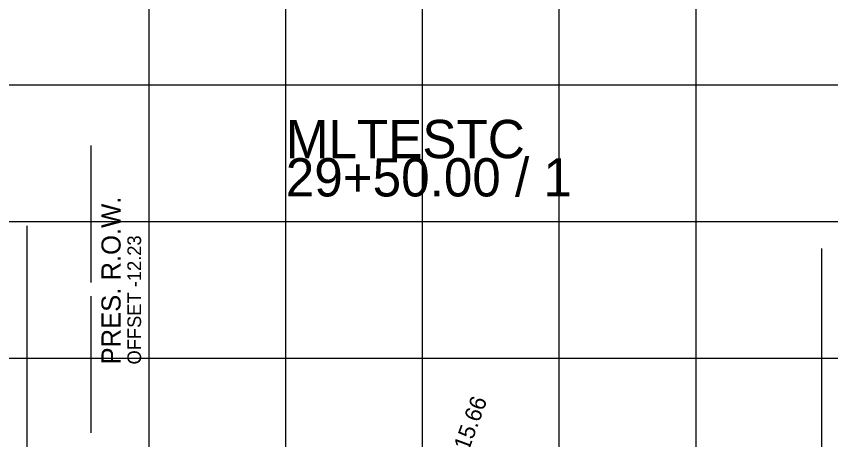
# Model space of a CAD drawing. Extents: x 1131015 to 1136271, y 133453 to 174329.
# Drawn here: x 1132310.7 to 1132370.3, y 161687.7 to 161718.7 of the extents above; entities that cross this region are included whole.
import ezdxf

# ---------------------------------------------------------------- set-up
doc = ezdxf.new("R2010")
doc.units = 0
for name, color, linetype in [('DESIGN - EARTHWORK - Excavation Limit Lines', 7, 'Continuous'), ('DESIGN - SHEET - Light Grid', 7, 'Continuous'), ('DESIGN - SHEET - Linework', 7, 'Continuous'), ('DESIGN - TYPICAL - Text', 7, 'Continuous'), ('SURVEY - PROPERTY - ROW Lines', 7, 'Continuous'), ('SURVEY - PROPERTY - ROW Lines Text', 7, 'Continuous')]:
    doc.layers.add(name, color=color, linetype=linetype)

msp = doc.modelspace()

# ---------------------------------------------------------------- linework, layer by layer
at = {"layer": 'DESIGN - EARTHWORK - Excavation Limit Lines'}
for p, q in [((1132311.506, 161703.329), (1132311.506, 161650.829)), ((1132369.634, 161701.679), (1132369.634, 161649.179))]:
    msp.add_line(p, q, dxfattribs=at)
at = {"layer": 'DESIGN - SHEET - Light Grid'}
msp.add_line((1132340.456, 161667.655), (1132340.456, 161708.281), dxfattribs=at)
at = {"layer": 'DESIGN - SHEET - Linework'}
for p, q in [((1132320.456, 161613.655), (1132320.456, 161823.655)), ((1132330.456, 161613.655), (1132330.456, 161823.655)), ((1132340.456, 161613.655), (1132340.456, 161823.655)), ((1132350.456, 161613.655), (1132350.456, 161823.655)), ((1132360.456, 161613.655), (1132360.456, 161823.655)), ((1132190.456, 161713.655), (1132490.456, 161713.655)), ((1132190.456, 161703.655), (1132490.456, 161703.655)), ((1132190.456, 161693.655), (1132490.456, 161693.655))]:
    msp.add_line(p, q, dxfattribs=at)
at = {"layer": 'SURVEY - PROPERTY - ROW Lines'}
for p, q in [((1132316.224, 161699.196), (1132316.224, 161709.196)), ((1132316.224, 161688.196), (1132316.224, 161698.196))]:
    msp.add_line(p, q, dxfattribs=at)

# ---------------------------------------------------------------- texts
at = {"layer": 'DESIGN - SHEET - Light Grid'}
for s, p in [('MLTESTC', (1132330.456, 161708.281)), ('29+50.00 / 1', (1132330.456, 161705.481))]:
    msp.add_text(s, height=2.8, dxfattribs=at).set_placement(p)
at = {"layer": 'DESIGN - TYPICAL - Text'}
msp.add_text('  FG EL. 1015.66', height=1.2, rotation=70, dxfattribs=at).set_placement((1132341.019, 161679.111))
at = {"layer": 'SURVEY - PROPERTY - ROW Lines Text'}
for s, height, p in [('PRES. R.O.W.', 1.4, (1132318.374, 161693.196)), ('OFFSET -12.23', 1, (1132319.874, 161693.196))]:
    msp.add_text(s, height=height, rotation=90, dxfattribs=at).set_placement(p)

doc.saveas('drawing.dxf')
